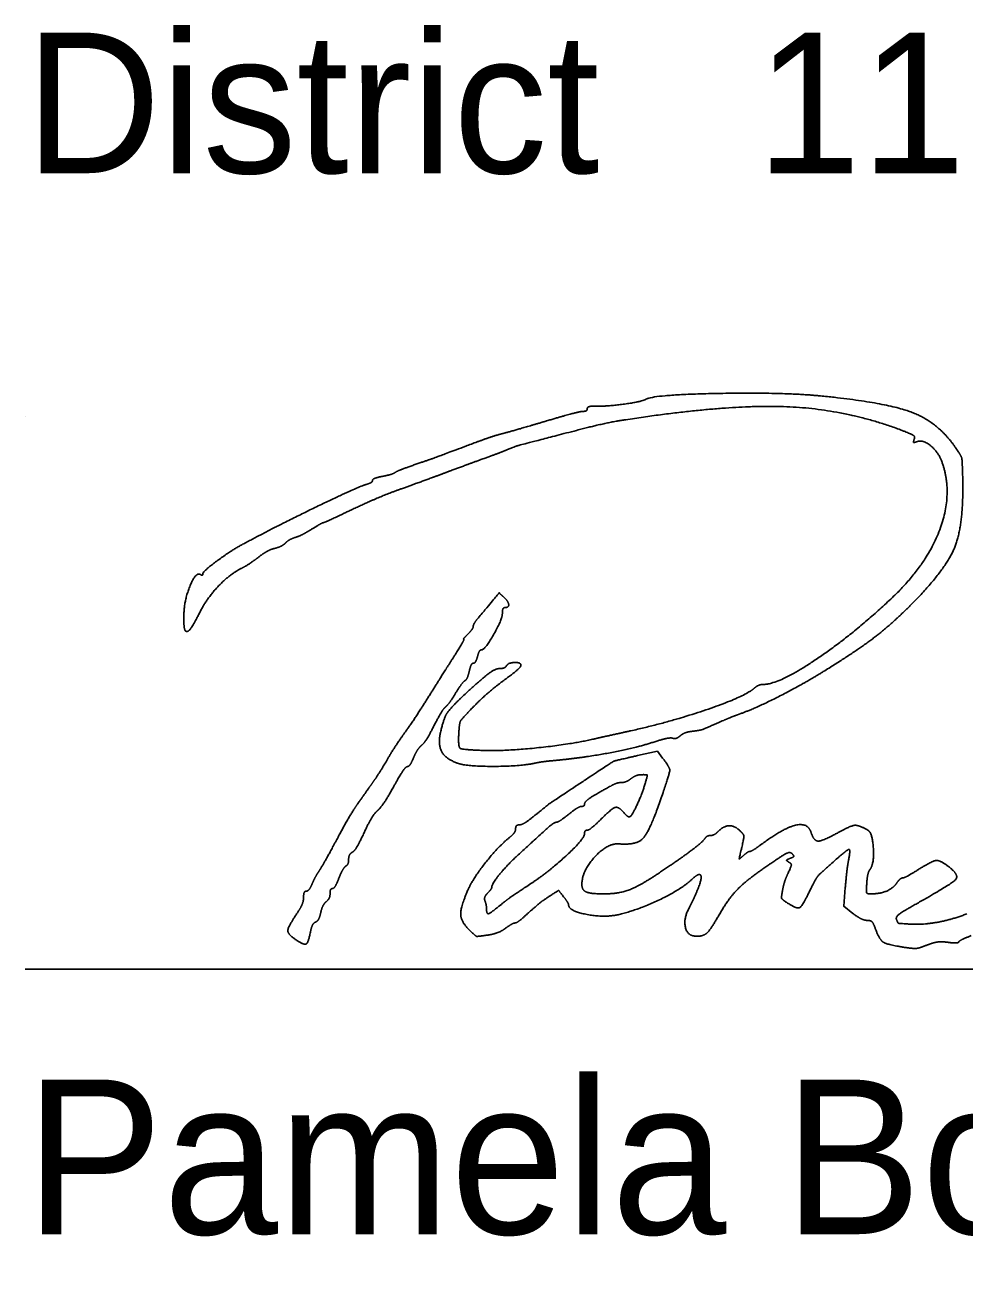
# Model space of a CAD drawing. Extents: x -3.6 to 34, y 0 to 32.8.
# Drawn here: x 25.034 to 25.97, y 4.235 to 5.485 of the extents above; entities that cross this region are included whole.
import ezdxf

# ---------------------------------------------------------------- set-up
doc = ezdxf.new("R2010")
doc.units = 0
doc.layers.add('SH_Data', color=7, linetype='Continuous')
doc.layers.add('SH_Text', color=7, linetype='Continuous')

msp = doc.modelspace()

# ---------------------------------------------------------------- linework, layer by layer
at = {"layer": 'SH_Data'}
for p, q in [((25.0343, 5.0951), (25.0343, 5.0951)), ((25.0343, 4.5451), (28.8843, 4.5451))]:
    msp.add_line(p, q, dxfattribs=at)
at = {"layer": 'SH_Text'}
for points in [[(25.6442, 4.7577), (25.664, 4.7621), (25.6692, 4.7553)], [(25.8587, 4.6006), (25.8495, 4.6076), (25.8511, 4.6263)]]:
    msp.add_lwpolyline(points, dxfattribs=at)
for points in [[(25.6524, 5.1125), (25.6598, 5.1171), (25.7886, 5.1196), (25.8264, 5.1159)], [(25.8264, 5.1159), (25.8916, 5.1095), (25.9439, 5.0894), (25.9612, 5.064)], [(25.59, 5.1005), (25.5922, 5.1005), (25.5941, 5.1017), (25.5941, 5.1032)], [(25.5941, 5.1032), (25.5941, 5.1047), (25.5985, 5.1059), (25.604, 5.1057)], [(25.604, 5.1057), (25.6145, 5.1054), (25.6486, 5.1102), (25.6524, 5.1125)], [(25.9061, 5.0821), (25.8505, 5.103), (25.7318, 5.1074), (25.6324, 5.0922)], [(25.5109, 5.0787), (25.5167, 5.0802), (25.536, 5.0857), (25.5537, 5.091)], [(25.5537, 5.091), (25.5714, 5.0962), (25.5877, 5.1005), (25.59, 5.1005)], [(25.6324, 5.0922), (25.6222, 5.0907), (25.6002, 5.0859), (25.5835, 5.0816)], [(25.4845, 5.0701), (25.4932, 5.0733), (25.5051, 5.0772), (25.5109, 5.0787)], [(25.5835, 5.0816), (25.5274, 5.067), (25.5227, 5.0657), (25.5109, 5.0609)], [(25.9197, 5.0726), (25.9208, 5.0754), (25.917, 5.078), (25.9061, 5.0821)], [(25.4225, 5.0475), (25.4387, 5.053), (25.4458, 5.0556), (25.4845, 5.0701)], [(25.9223, 5.0703), (25.9195, 5.0692), (25.9187, 5.0699), (25.9197, 5.0726)], [(25.948, 5.0484), (25.9445, 5.0592), (25.9286, 5.0727), (25.9223, 5.0703)], [(25.5109, 5.0609), (25.508, 5.0597), (25.4967, 5.0555), (25.4858, 5.0516)], [(25.9612, 5.064), (25.9667, 5.0561), (25.9677, 5.0513), (25.9681, 5.0316)], [(25.4027, 5.0396), (25.4041, 5.0406), (25.413, 5.0442), (25.4225, 5.0475)], [(25.4858, 5.0516), (25.4749, 5.0476), (25.4583, 5.0415), (25.4489, 5.0379)], [(25.898, 4.9151), (25.932, 4.9475), (25.9583, 5.0174), (25.948, 5.0484)], [(25.2509, 4.9681), (25.2841, 4.9859), (25.3651, 5.0251), (25.3743, 5.0278)], [(25.3743, 5.0278), (25.3776, 5.0288), (25.3802, 5.0305), (25.3802, 5.0317)], [(25.3802, 5.0317), (25.3802, 5.0329), (25.3847, 5.0347), (25.3901, 5.0358)], [(25.3901, 5.0358), (25.3956, 5.0368), (25.4012, 5.0385), (25.4027, 5.0396)], [(25.4489, 5.0379), (25.4394, 5.0344), (25.4216, 5.0279), (25.4093, 5.0235)], [(25.9681, 5.0316), (25.9689, 4.9868), (25.9512, 4.9431), (25.9188, 4.9102)], [(25.4093, 5.0235), (25.3969, 5.0191), (25.3746, 5.0097), (25.3595, 5.0026)], [(25.3595, 5.0026), (25.3445, 4.9954), (25.3317, 4.9896), (25.3311, 4.9896)], [(25.3201, 4.9834), (25.3147, 4.98), (25.3074, 4.9763), (25.3038, 4.9751)], [(25.3311, 4.9896), (25.3305, 4.9896), (25.3255, 4.9868), (25.3201, 4.9834)], [(25.2113, 4.9388), (25.2113, 4.9411), (25.2392, 4.9618), (25.2509, 4.9681)], [(25.2937, 4.9695), (25.2917, 4.9675), (25.2869, 4.9651), (25.283, 4.9641)], [(25.3038, 4.9751), (25.3002, 4.974), (25.2957, 4.9715), (25.2937, 4.9695)], [(25.2667, 4.9553), (25.2616, 4.9513), (25.2538, 4.9462), (25.2492, 4.9439)], [(25.283, 4.9641), (25.2791, 4.9632), (25.2718, 4.9592), (25.2667, 4.9553)], [(25.2492, 4.9439), (25.2378, 4.938), (25.2159, 4.9151), (25.209, 4.9017)], [(25.1924, 4.8971), (25.1925, 4.9116), (25.2042, 4.9409), (25.2088, 4.9381)], [(25.2088, 4.9381), (25.2101, 4.9372), (25.2113, 4.9375), (25.2113, 4.9388)], [(25.4865, 4.8959), (25.5069, 4.9203), (25.5061, 4.9197), (25.5106, 4.9159)], [(25.5106, 4.9159), (25.5153, 4.912), (25.5164, 4.9051), (25.5122, 4.9051)], [(25.7696, 4.8286), (25.7851, 4.8286), (25.86, 4.8791), (25.898, 4.9151)], [(25.5122, 4.9051), (25.5108, 4.9051), (25.5096, 4.9026), (25.5096, 4.8995)], [(25.9188, 4.9102), (25.8984, 4.8894), (25.8627, 4.8621), (25.8292, 4.8413)], [(25.1939, 4.882), (25.193, 4.8829), (25.1923, 4.8897), (25.1924, 4.8971)], [(25.209, 4.9017), (25.2018, 4.8876), (25.1959, 4.88), (25.1939, 4.882)], [(25.4806, 4.8864), (25.4806, 4.8878), (25.4832, 4.892), (25.4865, 4.8959)], [(25.5096, 4.8995), (25.5096, 4.8934), (25.4921, 4.8629), (25.4886, 4.8629)], [(25.4712, 4.8735), (25.4705, 4.8735), (25.4724, 4.8758), (25.4753, 4.8787)], [(25.4753, 4.8787), (25.4782, 4.8816), (25.4806, 4.8851), (25.4806, 4.8864)], [(25.4613, 4.8562), (25.4673, 4.8657), (25.4718, 4.8735), (25.4712, 4.8735)], [(25.437, 4.8177), (25.4443, 4.8294), (25.4552, 4.8467), (25.4613, 4.8562)], [(25.4848, 4.8563), (25.4838, 4.8527), (25.482, 4.8497), (25.4807, 4.8497)], [(25.4886, 4.8629), (25.4874, 4.8629), (25.4857, 4.8599), (25.4848, 4.8563)], [(25.4713, 4.8178), (25.4886, 4.8339), (25.5026, 4.8444), (25.507, 4.8444)], [(25.4766, 4.8418), (25.4757, 4.8375), (25.4737, 4.8332), (25.4723, 4.8323)], [(25.4807, 4.8497), (25.4794, 4.8497), (25.4776, 4.8461), (25.4766, 4.8418)], [(25.507, 4.8444), (25.5097, 4.8444), (25.5127, 4.8456), (25.5136, 4.8471)], [(25.5281, 4.8475), (25.5281, 4.8462), (25.5207, 4.8397), (25.5116, 4.833)], [(25.5136, 4.8471), (25.5155, 4.8502), (25.5281, 4.8506), (25.5281, 4.8475)], [(25.8292, 4.8413), (25.8081, 4.8283), (25.7627, 4.8052), (25.7472, 4.7996)], [(25.4723, 4.8323), (25.4709, 4.8315), (25.4667, 4.8258), (25.463, 4.8198)], [(25.5116, 4.833), (25.5025, 4.8263), (25.4887, 4.8144), (25.481, 4.8065)], [(25.7606, 4.8249), (25.7629, 4.8269), (25.767, 4.8286), (25.7696, 4.8286)], [(25.4131, 4.7815), (25.419, 4.7897), (25.4297, 4.806), (25.437, 4.8177)], [(25.4478, 4.7797), (25.4509, 4.7941), (25.4576, 4.8051), (25.4713, 4.8178)], [(25.463, 4.8198), (25.4593, 4.8137), (25.4547, 4.8076), (25.4529, 4.8061)], [(25.6376, 4.7824), (25.6783, 4.7915), (25.7512, 4.8166), (25.7606, 4.8249)], [(25.4529, 4.8061), (25.4511, 4.8046), (25.446, 4.7962), (25.4415, 4.7875)], [(25.481, 4.8065), (25.4692, 4.7944), (25.4668, 4.7904), (25.4663, 4.7813)], [(25.73, 4.7928), (25.7112, 4.7846), (25.7059, 4.7827), (25.6986, 4.7819)], [(25.7472, 4.7996), (25.7421, 4.7978), (25.7344, 4.7947), (25.73, 4.7928)], [(25.3947, 4.7533), (25.3989, 4.7606), (25.4072, 4.7733), (25.4131, 4.7815)], [(25.4415, 4.7875), (25.4371, 4.7787), (25.4315, 4.7699), (25.4291, 4.7679)], [(25.4647, 4.7502), (25.4532, 4.7545), (25.4454, 4.7682), (25.4478, 4.7797)], [(25.4663, 4.7813), (25.4653, 4.7665), (25.4698, 4.7634), (25.4924, 4.7628)], [(25.6007, 4.7742), (25.6094, 4.7762), (25.626, 4.7799), (25.6376, 4.7824)], [(25.6867, 4.7774), (25.6844, 4.7754), (25.681, 4.7744), (25.6792, 4.775)], [(25.6986, 4.7819), (25.6943, 4.7814), (25.689, 4.7794), (25.6867, 4.7774)], [(25.4291, 4.7679), (25.4268, 4.7659), (25.4232, 4.7604), (25.4211, 4.7555)], [(25.4924, 4.7628), (25.5136, 4.7622), (25.5772, 4.7689), (25.6007, 4.7742)], [(25.6594, 4.7709), (25.6413, 4.7651), (25.5917, 4.7558), (25.5655, 4.7532)], [(25.6792, 4.775), (25.6774, 4.7757), (25.6685, 4.7738), (25.6594, 4.7709)], [(25.3803, 4.7306), (25.384, 4.7359), (25.3905, 4.7461), (25.3947, 4.7533)], [(25.4211, 4.7555), (25.4191, 4.7507), (25.4163, 4.7467), (25.4149, 4.7467)], [(25.5655, 4.7532), (25.5564, 4.7524), (25.5463, 4.7511), (25.5431, 4.7504)], [(25.5848, 4.7286), (25.6197, 4.7518), (25.6212, 4.7525), (25.6442, 4.7577)], [(25.6692, 4.7553), (25.6765, 4.7457), (25.6763, 4.7404), (25.6678, 4.7155)], [(25.4149, 4.7467), (25.4135, 4.7467), (25.4075, 4.738), (25.4016, 4.7274)], [(25.5431, 4.7504), (25.528, 4.747), (25.4736, 4.7469), (25.4647, 4.7502)], [(25.3654, 4.7095), (25.3699, 4.7159), (25.3766, 4.7254), (25.3803, 4.7306)], [(25.4016, 4.7274), (25.3958, 4.7168), (25.3884, 4.7058), (25.3853, 4.703)], [(25.5417, 4.6979), (25.5568, 4.7101), (25.5546, 4.7086), (25.5848, 4.7286)], [(25.6175, 4.7274), (25.6016, 4.7187), (25.5914, 4.7117), (25.5914, 4.7095)], [(25.6282, 4.7309), (25.6257, 4.7309), (25.6209, 4.7293), (25.6175, 4.7274)], [(25.6378, 4.7348), (25.635, 4.7326), (25.6307, 4.7309), (25.6282, 4.7309)], [(25.6361, 4.6966), (25.6381, 4.6966), (25.6489, 4.7198), (25.6523, 4.7316)], [(25.6487, 4.7387), (25.6455, 4.7387), (25.6406, 4.7369), (25.6378, 4.7348)], [(25.6523, 4.7316), (25.6542, 4.7379), (25.6537, 4.7388), (25.6487, 4.7387)], [(25.6678, 4.7155), (25.6565, 4.6827), (25.6433, 4.6683), (25.6258, 4.6698)], [(25.3447, 4.6741), (25.3516, 4.6872), (25.3609, 4.7031), (25.3654, 4.7095)], [(25.3853, 4.703), (25.3822, 4.7002), (25.3761, 4.6902), (25.3718, 4.6807)], [(25.5885, 4.7071), (25.5869, 4.7071), (25.5811, 4.7036), (25.5756, 4.6992)], [(25.5914, 4.7095), (25.5914, 4.7082), (25.5901, 4.7071), (25.5885, 4.7071)], [(25.6073, 4.6939), (25.6184, 4.7051), (25.6256, 4.7071), (25.631, 4.7005)], [(25.5633, 4.6913), (25.5613, 4.6913), (25.5519, 4.6833), (25.5241, 4.6577)], [(25.5265, 4.6887), (25.5286, 4.6887), (25.5354, 4.6928), (25.5417, 4.6979)], [(25.5756, 4.6992), (25.5701, 4.6949), (25.5646, 4.6913), (25.5633, 4.6913)], [(25.5941, 4.6834), (25.5955, 4.6834), (25.6015, 4.6881), (25.6073, 4.6939)], [(25.631, 4.7005), (25.6328, 4.6984), (25.6351, 4.6966), (25.6361, 4.6966)], [(25.3718, 4.6807), (25.3674, 4.6713), (25.3622, 4.6626), (25.3602, 4.6615)], [(25.5168, 4.6763), (25.5201, 4.6789), (25.5228, 4.6828), (25.5228, 4.6849)], [(25.5228, 4.6849), (25.5228, 4.687), (25.5245, 4.6887), (25.5265, 4.6887)], [(25.5408, 4.6321), (25.5579, 4.6436), (25.5914, 4.6752), (25.5914, 4.6799)], [(25.5914, 4.6799), (25.5914, 4.6818), (25.5926, 4.6834), (25.5941, 4.6834)], [(25.711, 4.6747), (25.7122, 4.6766), (25.7148, 4.6781), (25.7168, 4.6781)], [(25.7168, 4.6781), (25.7188, 4.6781), (25.7224, 4.68), (25.7247, 4.6824)], [(25.7247, 4.6824), (25.7302, 4.6878), (25.7412, 4.6879), (25.7466, 4.6825)], [(25.7466, 4.6825), (25.7501, 4.679), (25.7503, 4.6763), (25.748, 4.6662)], [(25.7665, 4.6685), (25.7888, 4.6852), (25.8138, 4.6914), (25.8171, 4.681)], [(25.8171, 4.681), (25.8197, 4.6727), (25.8286, 4.6725), (25.8432, 4.6806)], [(25.8432, 4.6806), (25.8564, 4.6879), (25.8643, 4.6887), (25.8734, 4.6836)], [(25.8734, 4.6836), (25.8782, 4.6809), (25.88, 4.6501), (25.8758, 4.6444)], [(25.3277, 4.6438), (25.3301, 4.6474), (25.3377, 4.6611), (25.3447, 4.6741)], [(25.475, 4.6232), (25.4799, 4.6347), (25.5054, 4.6671), (25.5168, 4.6763)], [(25.6258, 4.6698), (25.6143, 4.6707), (25.5888, 4.6428), (25.5888, 4.6294)], [(25.664, 4.6397), (25.6845, 4.6533), (25.7091, 4.6717), (25.711, 4.6747)], [(25.748, 4.6662), (25.7454, 4.6549), (25.7455, 4.6544), (25.7497, 4.6582)], [(25.7562, 4.6623), (25.7572, 4.6623), (25.7619, 4.6651), (25.7665, 4.6685)], [(25.3565, 4.6544), (25.3565, 4.6516), (25.3552, 4.6486), (25.3537, 4.6477)], [(25.3602, 4.6615), (25.3581, 4.6603), (25.3565, 4.6571), (25.3565, 4.6544)], [(25.5241, 4.6577), (25.5141, 4.6485), (25.499, 4.6297), (25.499, 4.6264)], [(25.7497, 4.6582), (25.7522, 4.6604), (25.7551, 4.6623), (25.7562, 4.6623)], [(25.7981, 4.66), (25.7961, 4.662), (25.7896, 4.6589), (25.7758, 4.6496)], [(25.7949, 4.6516), (25.7925, 4.6531), (25.7929, 4.6541), (25.7963, 4.6554)], [(25.7963, 4.6554), (25.7995, 4.6566), (25.8001, 4.658), (25.7981, 4.66)], [(25.8433, 4.6555), (25.8258, 4.6401), (25.8217, 4.6352), (25.8156, 4.6227)], [(25.8544, 4.6537), (25.8564, 4.6641), (25.8535, 4.6645), (25.8433, 4.6555)], [(25.8511, 4.6263), (25.852, 4.6366), (25.8535, 4.649), (25.8544, 4.6537)], [(25.9232, 4.6438), (25.9374, 4.6528), (25.9458, 4.6537), (25.9542, 4.647)], [(25.3201, 4.6299), (25.3218, 4.6339), (25.3252, 4.6401), (25.3277, 4.6438)], [(25.3537, 4.6477), (25.3522, 4.6467), (25.3491, 4.6413), (25.3468, 4.6356)], [(25.6107, 4.62), (25.6251, 4.62), (25.6461, 4.6278), (25.664, 4.6397)], [(25.7758, 4.6496), (25.7541, 4.6348), (25.7352, 4.616), (25.7261, 4.6002)], [(25.7886, 4.6235), (25.7894, 4.6281), (25.7919, 4.6359), (25.7942, 4.6407)], [(25.7942, 4.6407), (25.7973, 4.6476), (25.7975, 4.65), (25.7949, 4.6516)], [(25.8758, 4.6444), (25.8744, 4.6426), (25.8729, 4.6364), (25.8725, 4.6306)], [(25.9083, 4.6359), (25.9096, 4.6359), (25.9163, 4.6394), (25.9232, 4.6438)], [(25.9542, 4.647), (25.9649, 4.6387), (25.9574, 4.63), (25.9226, 4.6105)], [(25.3143, 4.6227), (25.3158, 4.6227), (25.3184, 4.6259), (25.3201, 4.6299)], [(25.3468, 4.6356), (25.3446, 4.6299), (25.3416, 4.6253), (25.3404, 4.6253)], [(25.5061, 4.6076), (25.5144, 4.6143), (25.5202, 4.6184), (25.5408, 4.6321)], [(25.5888, 4.6294), (25.5888, 4.6237), (25.5974, 4.62), (25.6107, 4.62)], [(25.6992, 4.6352), (25.6887, 4.6251), (25.6461, 4.6044), (25.6258, 4.5995)], [(25.696, 4.6068), (25.7005, 4.6153), (25.7076, 4.6332), (25.7076, 4.6362)], [(25.7076, 4.6362), (25.7076, 4.6395), (25.7032, 4.639), (25.6992, 4.6352)], [(25.8725, 4.6306), (25.872, 4.6222), (25.8727, 4.62), (25.8762, 4.62)], [(25.8762, 4.62), (25.8853, 4.62), (25.8985, 4.6253), (25.9021, 4.6305)], [(25.9021, 4.6305), (25.9042, 4.6334), (25.907, 4.6359), (25.9083, 4.6359)], [(25.3052, 4.6008), (25.3087, 4.6059), (25.3116, 4.613), (25.3116, 4.6164)], [(25.3116, 4.6164), (25.3116, 4.6198), (25.3128, 4.6227), (25.3143, 4.6227)], [(25.338, 4.6203), (25.338, 4.6176), (25.3363, 4.614), (25.3342, 4.6122)], [(25.3404, 4.6253), (25.3391, 4.6253), (25.338, 4.6231), (25.338, 4.6203)], [(25.4768, 4.5839), (25.4684, 4.5923), (25.4678, 4.6064), (25.475, 4.6232)], [(25.4949, 4.6208), (25.4927, 4.6185), (25.4915, 4.615), (25.4923, 4.6129)], [(25.499, 4.6264), (25.499, 4.6256), (25.4972, 4.6231), (25.4949, 4.6208)], [(25.5581, 4.6187), (25.5491, 4.6128), (25.5463, 4.6106), (25.5339, 4.5996)], [(25.5705, 4.6172), (25.5656, 4.6236), (25.5656, 4.6236), (25.5581, 4.6187)], [(25.5755, 4.6091), (25.5755, 4.61), (25.5733, 4.6137), (25.5705, 4.6172)], [(25.7936, 4.6109), (25.7882, 4.6144), (25.7873, 4.6166), (25.7886, 4.6235)], [(25.8156, 4.6227), (25.8083, 4.6076), (25.8029, 4.6048), (25.7936, 4.6109)], [(25.3342, 4.6122), (25.3321, 4.6105), (25.3296, 4.6055), (25.3287, 4.6012)], [(25.4923, 4.6129), (25.4931, 4.6107), (25.4938, 4.6073), (25.4938, 4.6053)], [(25.4938, 4.6053), (25.4938, 4.5999), (25.4975, 4.6006), (25.5061, 4.6076)], [(25.6258, 4.5995), (25.6116, 4.5961), (25.5758, 4.6029), (25.5755, 4.6091)], [(25.7034, 4.5778), (25.6941, 4.5778), (25.6897, 4.5952), (25.696, 4.6068)], [(25.9226, 4.6105), (25.9081, 4.6023), (25.9012, 4.597), (25.9021, 4.5946)], [(25.3034, 4.5747), (25.2956, 4.58), (25.2962, 4.5874), (25.3052, 4.6008)], [(25.3235, 4.5919), (25.3216, 4.5912), (25.3193, 4.5866), (25.3184, 4.5818)], [(25.3287, 4.6012), (25.3277, 4.5968), (25.3254, 4.5927), (25.3235, 4.5919)], [(25.5221, 4.591), (25.5209, 4.591), (25.5167, 4.5886), (25.5128, 4.5858)], [(25.5339, 4.5996), (25.5287, 4.5948), (25.5234, 4.591), (25.5221, 4.591)], [(25.7261, 4.6002), (25.7171, 4.5847), (25.7101, 4.5778), (25.7034, 4.5778)], [(25.873, 4.5936), (25.8701, 4.5936), (25.8637, 4.5968), (25.8587, 4.6006)], [(25.8812, 4.585), (25.8792, 4.5907), (25.8764, 4.5936), (25.873, 4.5936)], [(25.9021, 4.5946), (25.9036, 4.5908), (25.9044, 4.5906), (25.9175, 4.5898)], [(25.9175, 4.5898), (25.9291, 4.5892), (25.9578, 4.5945), (25.9723, 4.6001)], [(25.3184, 4.5818), (25.3164, 4.5711), (25.3118, 4.5689), (25.3034, 4.5747)], [(25.4946, 4.5789), (25.485, 4.5774), (25.4827, 4.5781), (25.4768, 4.5839)], [(25.5128, 4.5858), (25.5089, 4.5829), (25.5007, 4.5798), (25.4946, 4.5789)], [(25.9091, 4.5669), (25.8926, 4.5695), (25.8851, 4.5744), (25.8812, 4.585)], [(25.9766, 4.5784), (25.9702, 4.576), (25.9646, 4.5731), (25.9642, 4.5722)], [(25.9324, 4.569), (25.9247, 4.5659), (25.9186, 4.5654), (25.9091, 4.5669)], [(25.9531, 4.5718), (25.9468, 4.5726), (25.9387, 4.5715), (25.9324, 4.569)], [(25.9642, 4.5722), (25.9638, 4.5712), (25.9588, 4.571), (25.9531, 4.5718)]]:
    msp.add_open_spline(points, degree=2, dxfattribs=at)

# ---------------------------------------------------------------- texts
for s, height, p in [('District       Deputy Director', 0.14, (25.0343, 5.3377)), ('              11', 0.14, (25.0343, 5.3377)), ('Pamela Boratyn', 0.154, (25.0343, 4.2811))]:
    msp.add_text(s, height=height, dxfattribs=at).set_placement(p)

doc.saveas('drawing.dxf')
